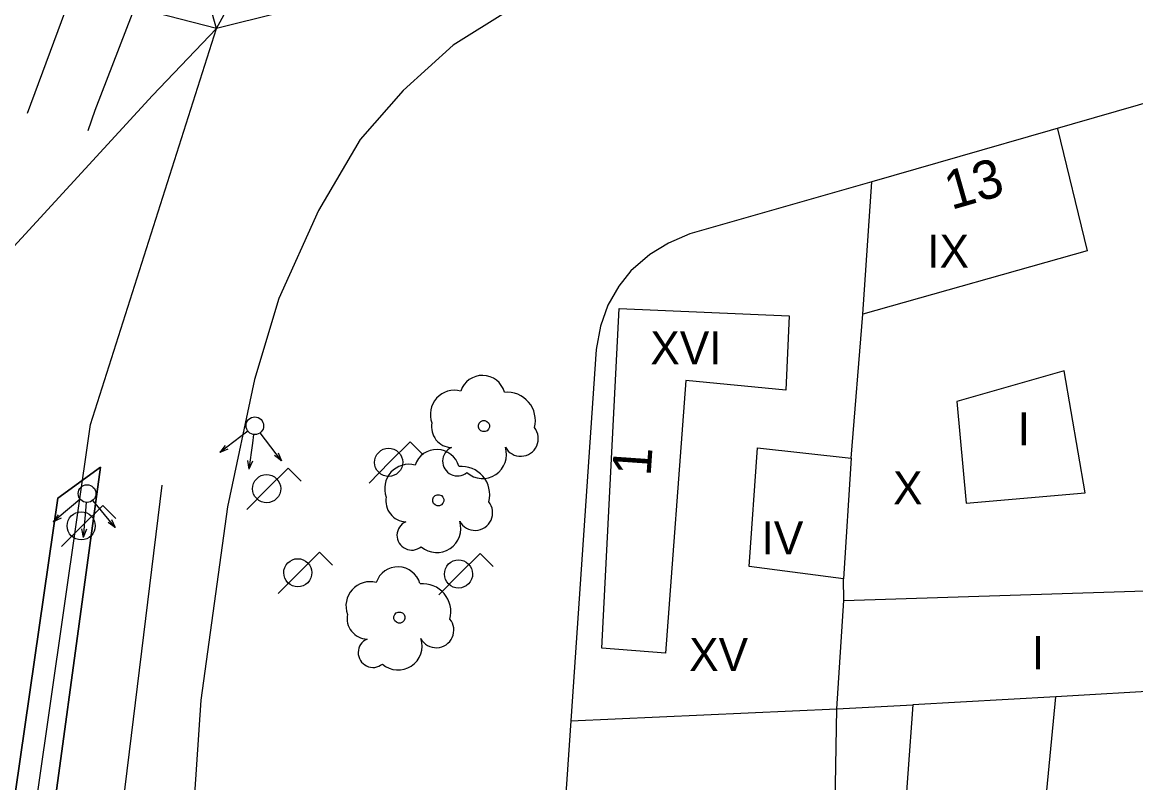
# Model space of a CAD drawing. Extents: x 282771 to 285132, y 4823109 to 4825496.
# Drawn here: x 284599.9 to 284650.4, y 4824251.9 to 4824286.4 of the extents above; entities that cross this region are included whole.
import ezdxf

# ---------------------------------------------------------------- set-up
doc = ezdxf.new("R2010")
doc.units = 0
for name, color, linetype in [('ACERA-BORDILLO', 7, 'Continuous'), ('ARBOL', 7, 'Continuous'), ('BORDILLO', 7, 'Continuous'), ('CALLE-EJE', 7, 'Continuous'), ('EDIFICIO', 7, 'Continuous'), ('FAROLA', 7, 'Continuous'), ('INTERIOR-EDIFICIO', 7, 'Continuous'), ('MEDIANERA', 7, 'Continuous'), ('NUM-PORTAL', 7, 'Continuous'), ('SEMAFORO', 7, 'Continuous'), ('SENAL-VIARIA', 7, 'Continuous'), ('TXT-ALTURA-EDIFICIO', 7, 'Continuous'), ('ZONA-VERDE', 7, 'Continuous')]:
    doc.layers.add(name, color=color, linetype=linetype)

msp = doc.modelspace()

# ---------------------------------------------------------------- linework, layer by layer
at = {"layer": 'ACERA-BORDILLO'}
msp.add_lwpolyline([(284621.932, 4824286.945), (284619.436, 4824285.39), (284617.162, 4824283.336), (284615.22, 4824281.115), (284613.334, 4824277.895), (284611.534, 4824273.898), (284610.425, 4824270.234), (284609.204, 4824264.461), (284608, 4824255.687), (284606.341, 4824231.242), (284606.394, 4824229.785), (284606.791, 4824228.255), (284607.575, 4824226.775), (284608.726, 4824225.491), (284610.156, 4824224.526), (284611.728, 4824223.953), (284613.298, 4824223.768), (284614.749, 4824223.915), (284698.332, 4824241.289)], dxfattribs=at)
at = {"layer": 'ARBOL'}
for centre, major_axis, start_param, end_param in [((284620.761, 4824269.377), (0.571, 0.867), 5.568026, 8.111705), ((284619.501, 4824268.647), (0.603, 0.916), 0.328365, 2.512195), ((284621.891, 4824268.377), (0.7, 1.063), 5.033789, 6.967029), ((284619.391, 4824268.077), (-0.515, -0.781), 5.096031, 6.833216), ((284622.501, 4824267.547), (-0.438, -0.665), 5.800507, 9.117131), ((284618.691, 4824266.017), (0.572, 0.867), 5.568197, 8.111876), ((284619.631, 4824266.527), (-0.37, -0.561), 4.138504, 7.554738), ((284620.771, 4824266.827), (-0.597, -0.906), 6.149433, 8.749511), ((284617.431, 4824265.287), (0.604, 0.916), 0.328536, 2.512367), ((284619.821, 4824265.017), (0.7, 1.062), 5.03396, 6.9672), ((284617.321, 4824264.717), (-0.515, -0.781), 5.096203, 6.833388), ((284620.431, 4824264.187), (-0.439, -0.665), 5.800678, 9.117302), ((284617.561, 4824263.167), (-0.37, -0.561), 4.138675, 7.554909), ((284618.701, 4824263.467), (-0.597, -0.906), 6.149605, 8.749682), ((284616.931, 4824260.697), (0.572, 0.867), 5.568431, 8.112109), ((284615.671, 4824259.967), (0.604, 0.916), 0.328769, 2.5126), ((284618.061, 4824259.697), (0.701, 1.062), 5.034193, 6.967434), ((284615.561, 4824259.397), (-0.515, -0.781), 5.096436, 6.833621), ((284618.671, 4824258.867), (-0.439, -0.665), 5.800912, 9.117536), ((284615.801, 4824257.847), (-0.37, -0.561), 4.138909, 7.555143), ((284616.941, 4824258.147), (-0.598, -0.906), 6.149838, 8.749916)]:
    msp.add_ellipse(centre, major_axis=major_axis, ratio=0.999977, start_param=start_param, end_param=end_param, dxfattribs=at)
for centre in [(284620.831, 4824268.117), (284618.761, 4824264.757), (284617.001, 4824259.437)]:
    msp.add_ellipse(centre, major_axis=(0.14, 0.213), ratio=0.999977, dxfattribs=at)
at = {"layer": 'BORDILLO'}
msp.add_lwpolyline([(284592.411, 4824193.203), (284593.35, 4824204.72), (284594.298, 4824212.861), (284596.589, 4824230.924), (284601.512, 4824264.851), (284603.44, 4824266.257), (284600.499, 4824244.612), (284597.819, 4824225.507), (284596.32, 4824214.282), (284595.637, 4824207.908), (284594.689, 4824200.781), (284594.264, 4824196.203), (284594.032, 4824192.931), (284592.411, 4824193.203)], dxfattribs=at)
at = {"layer": 'CALLE-EJE'}
msp.add_line((284608.711, 4824286.137), (284674.352, 4824407.569), dxfattribs=at)
for points in [[(284608.711, 4824286.137), (284606.069, 4824295.434), (284605.308, 4824302.198), (284604.426, 4824307.304), (284603.292, 4824311.779), (284601.78, 4824317.073), (284600.457, 4824320.918), (284598.756, 4824324.699), (284594.241, 4824333.719), (284589.846, 4824340.725)], [(284608.711, 4824286.137), (284527.94, 4824307.045), (284348.085, 4824297.994), (284132.84, 4824273.18)], [(284692.481, 4824303.778), (284676.991, 4824301.424), (284634.36, 4824292.536), (284608.711, 4824286.137)], [(284608.711, 4824286.137), (284605.802, 4824283.103), (284598.32, 4824274.971), (284593.314, 4824271.137), (284585.621, 4824267.292), (284578.923, 4824265.224), (284570.099, 4824264.952), (284539.401, 4824263.955), (284531.28, 4824263.714), (284458.501, 4824260.827)], [(284595.748, 4824217.804), (284602.993, 4824268.195), (284608.711, 4824286.137)]]:
    msp.add_lwpolyline(points, dxfattribs=at)
at = {"layer": 'EDIFICIO'}
for points in [[(284686.141, 4824293.198), (284662.371, 4824286.178), (284650.501, 4824282.667), (284638.421, 4824279.197), (284630.168, 4824276.831)], [(284630.168, 4824276.831), (284629.208, 4824276.416), (284628.348, 4824275.896), (284627.498, 4824275.156), (284626.948, 4824274.466), (284626.458, 4824273.596), (284626.118, 4824272.646), (284625.928, 4824271.591), (284624.77, 4824254.757), (284623.38, 4824234.477), (284626.86, 4824231.587), (284636.49, 4824233.597), (284644.84, 4824235.337), (284664.23, 4824239.387), (284673.25, 4824241.267), (284681.41, 4824242.977), (284694.82, 4824245.778), (284697.041, 4824249.138), (284694.101, 4824266.748), (284692.201, 4824277.398), (284688.881, 4824291.768)]]:
    msp.add_lwpolyline(points, dxfattribs=at)
at = {"layer": 'FAROLA'}
for p, q in [((284617.491, 4824267.405), (284616.551, 4824266.475)), ((284618.081, 4824266.815), (284617.491, 4824267.405)), ((284611.957, 4824266.212), (284611.017, 4824265.282)), ((284612.547, 4824265.622), (284611.957, 4824266.212)), ((284616.551, 4824266.475), (284615.621, 4824265.535)), ((284611.017, 4824265.282), (284610.087, 4824264.342)), ((284603.55, 4824264.525), (284602.61, 4824263.595)), ((284604.14, 4824263.935), (284603.55, 4824264.525)), ((284602.61, 4824263.595), (284601.68, 4824262.655)), ((284613.371, 4824262.399), (284612.431, 4824261.469)), ((284613.961, 4824261.809), (284613.371, 4824262.399)), ((284620.66, 4824262.344), (284619.72, 4824261.414)), ((284621.25, 4824261.754), (284620.66, 4824262.344)), ((284612.431, 4824261.469), (284611.501, 4824260.529)), ((284619.72, 4824261.414), (284618.79, 4824260.474))]:
    msp.add_line(p, q, dxfattribs=at)
msp.add_circle((284602.57, 4824263.595), 0.637, dxfattribs=at)
for centre, major_axis in [((284616.511, 4824266.475), (0.352, 0.532)), ((284610.977, 4824265.282), (0.351, 0.532)), ((284612.391, 4824261.469), (0.352, 0.532)), ((284619.68, 4824261.414), (0.352, 0.532))]:
    msp.add_ellipse(centre, major_axis=major_axis, ratio=0.999977, dxfattribs=at)
at = {"layer": 'INTERIOR-EDIFICIO'}
for points in [[(284648.101, 4824265.087), (284647.151, 4824270.617), (284642.271, 4824269.237), (284642.701, 4824264.617), (284648.101, 4824265.087)], [(284637.491, 4824266.667), (284637.141, 4824261.187), (284632.861, 4824261.747), (284633.241, 4824267.127), (284637.491, 4824266.667)], [(284651.921, 4824256.147), (284646.761, 4824255.847), (284640.281, 4824255.487), (284639.37, 4824243.027), (284636.643, 4824243.357), (284636.678, 4824245.577), (284632.86, 4824245.837), (284633.23, 4824251.237), (284636.763, 4824250.997), (284636.831, 4824255.297), (284637.157, 4824260.209), (284654.599, 4824260.777)]]:
    msp.add_lwpolyline(points, dxfattribs=at)
at = {"layer": 'MEDIANERA'}
for p, q in [((284638.021, 4824273.194), (284638.421, 4824279.197)), ((284637.491, 4824266.667), (284638.021, 4824273.194)), ((284637.157, 4824260.209), (284637.141, 4824261.187)), ((284645.19, 4824239.068), (284646.761, 4824255.847))]:
    msp.add_line(p, q, dxfattribs=at)
for points in [[(284646.841, 4824281.587), (284648.191, 4824276.057), (284638.021, 4824273.194)], [(284629.991, 4824270.187), (284629.061, 4824257.817), (284626.181, 4824258.057), (284626.971, 4824273.447), (284634.681, 4824273.117), (284634.521, 4824269.747), (284629.991, 4824270.187)], [(284624.77, 4824254.757), (284636.831, 4824255.297), (284640.281, 4824255.487)]]:
    msp.add_lwpolyline(points, dxfattribs=at)
at = {"layer": 'SEMAFORO'}
for p, q in [((284609.805, 4824267.65), (284608.848, 4824266.926)), ((284610.124, 4824267.892), (284609.805, 4824267.65)), ((284610.388, 4824267.741), (284610.334, 4824267.349)), ((284610.926, 4824267.496), (284610.684, 4824267.814)), ((284609.091, 4824267.235), (284608.848, 4824266.926)), ((284609.211, 4824267.076), (284608.848, 4824266.926)), ((284610.334, 4824267.349), (284610.17, 4824266.158)), ((284611.65, 4824266.539), (284610.926, 4824267.496)), ((284610.11, 4824266.552), (284610.17, 4824266.158)), ((284611.65, 4824266.539), (284611.341, 4824266.781)), ((284611.5, 4824266.902), (284611.65, 4824266.539)), ((284610.334, 4824266.521), (284610.17, 4824266.158)), ((284602.22, 4824264.545), (284601.298, 4824263.776)), ((284602.527, 4824264.801), (284602.22, 4824264.545)), ((284602.798, 4824264.663), (284602.763, 4824264.269)), ((284603.346, 4824264.443), (284603.09, 4824264.751)), ((284601.526, 4824264.097), (284601.298, 4824263.776)), ((284602.763, 4824264.269), (284602.655, 4824263.072)), ((284604.115, 4824263.522), (284603.346, 4824264.443)), ((284601.654, 4824263.943), (284601.298, 4824263.776)), ((284604.115, 4824263.522), (284603.795, 4824263.75)), ((284603.949, 4824263.878), (284604.115, 4824263.522)), ((284602.576, 4824263.462), (284602.655, 4824263.072)), ((284602.802, 4824263.442), (284602.655, 4824263.072))]:
    msp.add_line(p, q, dxfattribs=at)
msp.add_circle((284602.834, 4824265.058), 0.4, dxfattribs=at)
msp.add_ellipse((284610.443, 4824268.133), major_axis=(-0.22, -0.334), ratio=0.999977, dxfattribs=at)
at = {"layer": 'SENAL-VIARIA'}
for points in [[(284622.886, 4824322.79), (284610.537, 4824299.379), (284608.269, 4824294.675), (284605.389, 4824288.157), (284603.193, 4824282.43), (284602.869, 4824281.508)], [(284600.133, 4824282.3), (284603.409, 4824291.16), (284604.921, 4824294.589), (284607.117, 4824299.199)], [(284597.552, 4824194.049), (284601.327, 4824226.721), (284603.727, 4824244.956), (284606.235, 4824265.438)]]:
    msp.add_lwpolyline(points, dxfattribs=at)
at = {"layer": 'ZONA-VERDE'}
msp.add_lwpolyline([(284594.032, 4824192.931), (284594.264, 4824196.203), (284594.689, 4824200.781), (284595.637, 4824207.908), (284596.32, 4824214.282), (284597.819, 4824225.507), (284600.499, 4824244.612), (284603.44, 4824266.257), (284601.512, 4824264.851), (284596.589, 4824230.924), (284594.298, 4824212.861), (284593.35, 4824204.72), (284592.411, 4824193.203), (284594.032, 4824192.931)], dxfattribs=at)

# ---------------------------------------------------------------- texts
at = {"layer": 'NUM-PORTAL'}
for s, rotation, p in [('13', 15.9707, (284642.024, 4824277.914)), ('1', 86.0394, (284628.388, 4824265.82))]:
    msp.add_text(s, height=1.75, rotation=rotation, dxfattribs=at).set_placement(p)
at = {"layer": 'TXT-ALTURA-EDIFICIO'}
for s, p in [('IX', (284640.934, 4824275.297)), ('XVI', (284628.376, 4824270.917)), ('I', (284645.04, 4824267.247)), ('X', (284639.384, 4824264.567)), ('IV', (284633.421, 4824262.297)), ('XV', (284630.137, 4824257.017)), ('I', (284645.679, 4824257.097))]:
    msp.add_text(s, height=1.5, rotation=0.0006, dxfattribs=at).set_placement(p)

doc.saveas('drawing.dxf')
